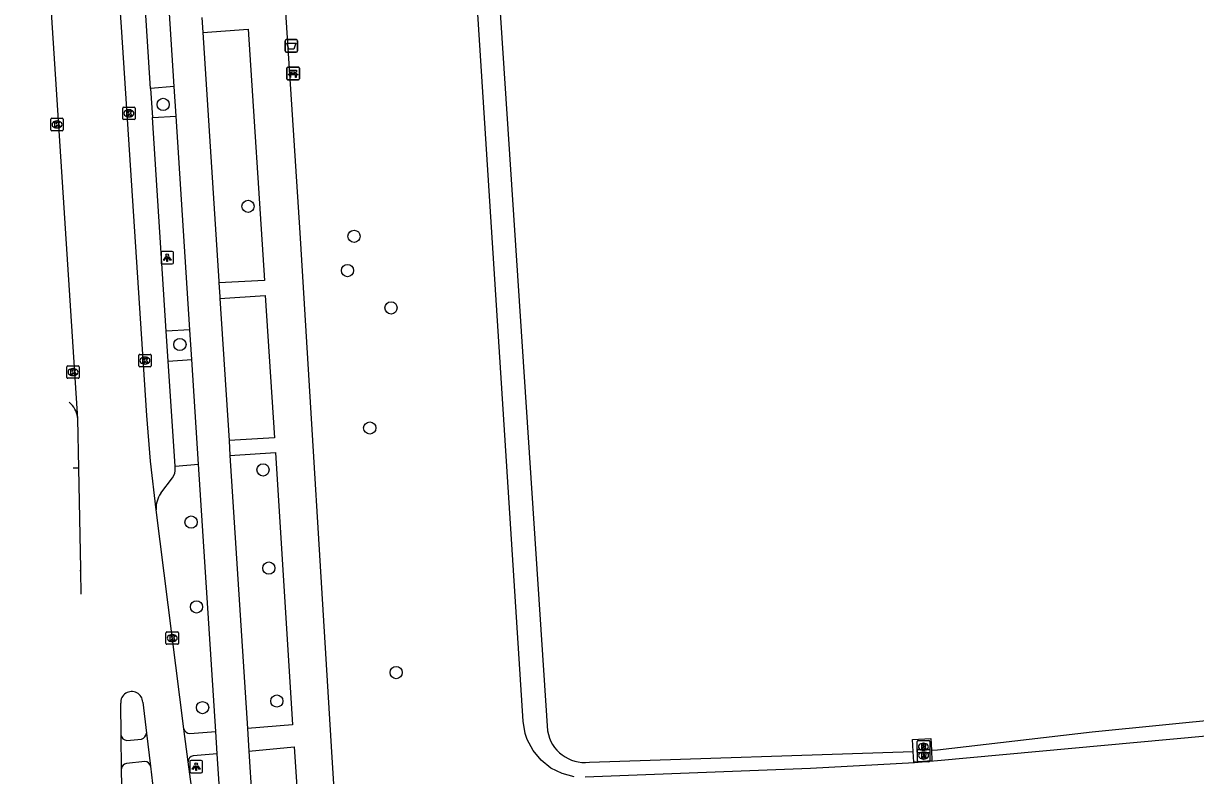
# Model space of a CAD drawing. Extents: x 160732 to 162105, y 387428 to 388479.
# Drawn here: x 160760.4 to 160854.3, y 387806.4 to 387866.7 of the extents above; entities that cross this region are included whole.
import ezdxf

# ---------------------------------------------------------------- set-up
doc = ezdxf.new("R2010")
doc.units = 0
for name, color, linetype in [('IMGEO_Afvalbak', 7, 'Continuous'), ('IMGEO_Bank', 7, 'Continuous'), ('IMGEO_Boom', 7, 'Continuous'), ('IMGEO_Fietspad_gesloten', 7, 'Continuous'), ('IMGEO_Fietspad_open', 7, 'Continuous'), ('IMGEO_Groenvoorziening', 7, 'Continuous'), ('IMGEO_Kolk', 7, 'Continuous'), ('IMGEO_Lichtpunt', 7, 'Continuous'), ('IMGEO_Meer_plas_ven_vijver', 7, 'Continuous'), ('IMGEO_Parkeervlak_open', 7, 'Continuous'), ('IMGEO_Rijbaan_lokaal_gesloten', 7, 'Continuous'), ('IMGEO_Rioolput', 7, 'Continuous'), ('IMGEO_Terreindeel_open', 7, 'Continuous'), ('IMGEO_Voetpad_open', 7, 'Continuous')]:
    doc.layers.add(name, color=color, linetype=linetype)

msp = doc.modelspace()

# ---------------------------------------------------------------- linework, layer by layer
at = {"layer": 'IMGEO_Afvalbak'}
for p, q in [((160781.355, 387864.491), (160781.355, 387865.291)), ((160781.355, 387865.291), (160781.355, 387864.491)), ((160781.455, 387865.391), (160782.245, 387865.391)), ((160782.245, 387865.391), (160781.455, 387865.391)), ((160782.345, 387865.291), (160782.345, 387864.491)), ((160782.345, 387864.491), (160782.345, 387865.291)), ((160782.245, 387864.391), (160781.455, 387864.391)), ((160781.455, 387864.391), (160782.245, 387864.391))]:
    msp.add_line(p, q, dxfattribs=at)
msp.add_lwpolyline([(160781.498, 387865.105), (160782.202, 387865.105), (160782.053, 387864.635), (160781.647, 387864.635), (160781.498, 387865.105)], dxfattribs=at)
for centre, start, end in [((160781.455, 387865.291), 90, 180), ((160781.455, 387865.291), 90, 180), ((160782.245, 387865.291), 0, 90), ((160782.245, 387865.291), 360, 90), ((160781.455, 387864.491), 180, 270), ((160781.455, 387864.491), 180, 270), ((160782.245, 387864.491), 270, 0), ((160782.245, 387864.491), 270, 0)]:
    msp.add_arc(centre, 0.1, start, end, dxfattribs=at)
at = {"layer": 'IMGEO_Bank'}
for p, q in [((160781.493, 387862.253), (160781.493, 387863.094)), ((160781.493, 387863.094), (160781.493, 387862.253)), ((160781.568, 387863.178), (160782.409, 387863.178)), ((160782.409, 387863.178), (160781.568, 387863.178)), ((160782.19, 387862.576), (160781.797, 387862.576)), ((160781.802, 387862.684), (160781.802, 387862.79)), ((160781.846, 387862.79), (160781.846, 387862.684)), ((160782.134, 387862.796), (160781.852, 387862.796)), ((160781.852, 387862.678), (160782.134, 387862.678)), ((160782.14, 387862.684), (160782.14, 387862.79)), ((160782.184, 387862.79), (160782.184, 387862.684)), ((160782.493, 387863.103), (160782.493, 387862.262)), ((160782.493, 387862.262), (160782.493, 387863.103)), ((160782.418, 387862.178), (160781.577, 387862.178)), ((160781.577, 387862.178), (160782.418, 387862.178))]:
    msp.add_line(p, q, dxfattribs=at)
for points in [[(160781.74, 387862.576), (160781.598, 387862.576), (160781.71, 387862.678), (160781.796, 387862.678)], [(160781.796, 387862.796), (160781.71, 387862.796), (160781.71, 387862.957), (160782.273, 387862.957), (160782.273, 387862.796), (160782.19, 387862.796)], [(160781.79, 387862.569), (160781.79, 387862.362), (160781.747, 387862.362), (160781.747, 387862.569)], [(160782.19, 387862.678), (160782.273, 387862.678), (160782.385, 387862.576), (160782.246, 387862.576)], [(160782.24, 387862.569), (160782.24, 387862.362), (160782.196, 387862.362), (160782.196, 387862.569)]]:
    msp.add_lwpolyline(points, dxfattribs=at)
for centre, radius, start, end in [((160781.571, 387863.1), 0.0779, 92.4484, 184.28452), ((160781.571, 387863.1), 0.0779, 92.4484, 184.28452), ((160781.74, 387862.569), 0.00671, 2.89567, 87.10433), ((160781.797, 387862.569), 0.00671, 92.89567, 177.10433), ((160781.795, 387862.789), 0.00671, 2.89567, 87.10433), ((160781.795, 387862.685), 0.00671, 272.89567, 357.10433), ((160781.852, 387862.789), 0.00671, 92.89567, 177.10433), ((160781.852, 387862.685), 0.00671, 182.89567, 267.10433), ((160782.134, 387862.789), 0.00671, 2.89567, 87.10433), ((160782.134, 387862.685), 0.00671, 272.89567, 357.10433), ((160782.191, 387862.789), 0.00671, 92.89567, 177.10433), ((160782.191, 387862.685), 0.00671, 182.89567, 267.10433), ((160782.189, 387862.569), 0.00671, 2.89567, 87.10433), ((160782.246, 387862.569), 0.00671, 92.89567, 177.10433), ((160782.415, 387863.1), 0.0779, 2.4484, 94.28452), ((160782.415, 387863.1), 0.0779, 2.4484, 94.28452), ((160782.415, 387862.256), 0.0779, 272.4484, 4.28452), ((160782.415, 387862.256), 0.0779, 272.4484, 4.28452), ((160781.571, 387862.256), 0.0779, 182.4484, 274.28452), ((160781.571, 387862.256), 0.0779, 182.4484, 274.28452)]:
    msp.add_arc(centre, radius, start, end, dxfattribs=at)
at = {"layer": 'IMGEO_Boom'}
for centre in [(160771.576, 387860.202), (160778.38, 387852.031), (160786.876, 387849.629), (160786.35, 387846.878), (160789.841, 387843.889), (160772.919, 387840.956), (160788.135, 387834.264), (160779.582, 387830.901), (160773.816, 387826.723), (160780.049, 387823.037), (160774.253, 387819.92), (160790.253, 387814.658), (160780.692, 387812.38), (160774.739, 387811.851)]:
    msp.add_circle(centre, 0.489, dxfattribs=at)
at = {"layer": 'IMGEO_Fietspad_gesloten'}
for points in [[(160785.835, 387796.449), (160785.14, 387807.414), (160782.554, 387849.903), (160772.814, 388000), (160770.609, 388033.989), (160770.417, 388036.928), (160773.499, 388037.066), (160773.388, 388039.695)], [(160772.461, 387861.637), (160771.3, 387879.66)], [(160774.672, 387867.158), (160774.749, 387865.964)], [(160774.749, 387865.964), (160778.383, 387866.221), (160779.704, 387846.097), (160776.046, 387845.898)], [(160774.749, 387865.964), (160776.038, 387846.026), (160776.046, 387845.898)], [(160772.614, 387859.266), (160772.461, 387861.637)], [(160773.717, 387842.142), (160772.614, 387859.266)], [(160776.046, 387845.898), (160776.118, 387844.799), (160776.127, 387844.651)], [(160776.127, 387844.651), (160779.765, 387844.896), (160780.499, 387833.465), (160776.856, 387833.255)], [(160776.127, 387844.651), (160776.856, 387833.255)], [(160773.871, 387839.749), (160773.717, 387842.142)], [(160774.412, 387831.354), (160773.871, 387839.749)], [(160776.856, 387833.255), (160776.933, 387832.052)], [(160776.933, 387832.052), (160780.586, 387832.288), (160781.952, 387810.478), (160778.33, 387810.183)], [(160775.791, 387809.946), (160774.412, 387831.354)], [(160776.933, 387832.052), (160778.33, 387810.183)], [(160775.911, 387808.15), (160775.791, 387809.946)], [(160778.33, 387810.183), (160778.447, 387808.354)], [(160776.511, 387798.943), (160775.911, 387808.15)], [(160778.447, 387808.354), (160782.078, 387808.7), (160782.687, 387799.525), (160779.03, 387799.224)], [(160778.447, 387808.354), (160778.689, 387804.56), (160779.03, 387799.224)]]:
    msp.add_lwpolyline(points, dxfattribs=at)
at = {"layer": 'IMGEO_Fietspad_open'}
for points in [[(160773.712, 387809.774), (160775.791, 387809.946)], [(160768.654, 387809.217), (160769.84, 387809.329)], [(160775.911, 387808.15), (160773.982, 387807.989)], [(160770.107, 387807.539), (160768.635, 387807.382)]]:
    msp.add_lwpolyline(points, dxfattribs=at)
for centre, radius, start, end in [((160769.71, 387809.838), 0.525, 284.3651, 355.2285), ((160773.733, 387810.283), 0.51, 195.73314, 267.69444), ((160768.692, 387809.716), 0.501, 190.01888, 265.65979), ((160774.085, 387807.507), 0.493, 102.02386, 180.59915), ((160768.736, 387806.877), 0.515, 101.28618, 172.75655), ((160770.075, 387807.052), 0.488, 11.38783, 86.25847)]:
    msp.add_arc(centre, radius, start, end, dxfattribs=at)
at = {"layer": 'IMGEO_Groenvoorziening'}
for points in [[(160804.527, 387806.316), (160803.555, 387806.564), (160802.656, 387807.01), (160801.869, 387807.632), (160801.228, 387808.404), (160800.762, 387809.293), (160800.601, 387809.769), (160800.433, 387810.758), (160788.313, 388000), (160786.861, 388022.113), (160787.07, 388023.425), (160787.432, 388024.236), (160788.27, 388025.267), (160789.315, 388025.958), (160806.244, 388030.763), (160806.63, 388031.671), (160809.89, 388032.592)], [(160862.016, 387828.759), (160861.319, 387813.515), (160861.233, 387812.861), (160860.976, 387812.086), (160860.306, 387811.067), (160859.353, 387810.304), (160858.606, 387809.977), (160857.807, 387809.812), (160833.652, 387807.591), (160831.796, 387807.433), (160823.47, 387806.965), (160805.409, 387806.269)]]:
    msp.add_lwpolyline(points, dxfattribs=at)
at = {"layer": 'IMGEO_Kolk'}
for p, q in [((160768.334, 387859.057), (160768.334, 387859.909)), ((160768.409, 387859.983), (160769.261, 387859.983)), ((160768.822, 387859.763), (160768.847, 387859.763)), ((160769.335, 387859.909), (160769.335, 387859.057)), ((160762.568, 387858.165), (160762.568, 387859.017)), ((160762.643, 387859.091), (160763.495, 387859.091)), ((160763.056, 387858.871), (160763.081, 387858.871)), ((160763.569, 387859.017), (160763.569, 387858.165)), ((160769.261, 387858.983), (160768.409, 387858.983)), ((160768.845, 387859.203), (160768.82, 387859.203)), ((160763.495, 387858.091), (160762.643, 387858.091)), ((160763.079, 387858.311), (160763.054, 387858.311)), ((160769.619, 387839.238), (160769.619, 387840.09)), ((160769.694, 387840.164), (160770.546, 387840.164)), ((160770.107, 387839.944), (160770.132, 387839.944)), ((160770.62, 387840.09), (160770.62, 387839.238)), ((160763.85, 387838.321), (160763.85, 387839.173)), ((160763.925, 387839.247), (160764.777, 387839.247)), ((160764.338, 387839.027), (160764.363, 387839.027)), ((160764.851, 387839.173), (160764.851, 387838.321)), ((160770.546, 387839.164), (160769.694, 387839.164)), ((160770.13, 387839.384), (160770.105, 387839.384)), ((160764.777, 387838.247), (160763.925, 387838.247)), ((160764.361, 387838.467), (160764.336, 387838.467)), ((160771.804, 387816.999), (160771.804, 387817.851)), ((160771.879, 387817.925), (160772.731, 387817.925)), ((160772.292, 387817.705), (160772.317, 387817.705)), ((160772.805, 387817.851), (160772.805, 387816.999)), ((160772.731, 387816.925), (160771.879, 387816.925)), ((160772.315, 387817.145), (160772.29, 387817.145))]:
    msp.add_line(p, q, dxfattribs=at)
for points in [[(160768.334, 387859.057), (160768.334, 387859.909)], [(160768.409, 387859.983), (160769.261, 387859.983)], [(160768.655, 387859.683), (160768.778, 387859.683), (160768.778, 387859.532), (160768.908, 387859.683), (160769.072, 387859.683), (160768.926, 387859.532), (160769.079, 387859.283), (160768.927, 387859.283), (160768.842, 387859.447), (160768.778, 387859.38), (160768.778, 387859.283), (160768.655, 387859.283), (160768.655, 387859.683)], [(160769.335, 387859.909), (160769.335, 387859.057)], [(160762.568, 387858.165), (160762.568, 387859.017)], [(160762.643, 387859.091), (160763.495, 387859.091)], [(160762.889, 387858.791), (160763.012, 387858.791), (160763.012, 387858.64), (160763.142, 387858.791), (160763.306, 387858.791), (160763.16, 387858.64), (160763.313, 387858.391), (160763.161, 387858.391), (160763.076, 387858.555), (160763.012, 387858.488), (160763.012, 387858.391), (160762.889, 387858.391), (160762.889, 387858.791)], [(160763.569, 387859.017), (160763.569, 387858.165)], [(160769.261, 387858.983), (160768.409, 387858.983)], [(160763.495, 387858.091), (160762.643, 387858.091)], [(160769.619, 387839.238), (160769.619, 387840.09)], [(160769.694, 387840.164), (160770.546, 387840.164)], [(160769.94, 387839.864), (160770.063, 387839.864), (160770.063, 387839.713), (160770.193, 387839.864), (160770.357, 387839.864), (160770.211, 387839.713), (160770.364, 387839.464), (160770.212, 387839.464), (160770.127, 387839.628), (160770.063, 387839.561), (160770.063, 387839.464), (160769.94, 387839.464), (160769.94, 387839.864)], [(160770.62, 387840.09), (160770.62, 387839.238)], [(160763.85, 387838.321), (160763.85, 387839.173)], [(160763.925, 387839.247), (160764.777, 387839.247)], [(160764.171, 387838.947), (160764.294, 387838.947), (160764.294, 387838.796), (160764.424, 387838.947), (160764.588, 387838.947), (160764.442, 387838.796), (160764.595, 387838.547), (160764.443, 387838.547), (160764.358, 387838.711), (160764.294, 387838.644), (160764.294, 387838.547), (160764.171, 387838.547), (160764.171, 387838.947)], [(160764.851, 387839.173), (160764.851, 387838.321)], [(160770.546, 387839.164), (160769.694, 387839.164)], [(160764.777, 387838.247), (160763.925, 387838.247)], [(160771.804, 387816.999), (160771.804, 387817.851)], [(160771.879, 387817.925), (160772.731, 387817.925)], [(160772.125, 387817.625), (160772.248, 387817.625), (160772.248, 387817.474), (160772.378, 387817.625), (160772.542, 387817.625), (160772.396, 387817.474), (160772.549, 387817.225), (160772.397, 387817.225), (160772.312, 387817.389), (160772.248, 387817.322), (160772.248, 387817.225), (160772.125, 387817.225), (160772.125, 387817.625)], [(160772.805, 387817.851), (160772.805, 387816.999)], [(160772.731, 387816.925), (160771.879, 387816.925)]]:
    msp.add_lwpolyline(points, dxfattribs=at)
for centre, start, end in [((160768.411, 387859.907), 91.55205, 178.44795), ((160768.411, 387859.907), 91.55205, 178.44795), ((160769.259, 387859.907), 1.55205, 88.44795), ((160769.259, 387859.907), 1.55205, 88.44795), ((160762.645, 387859.015), 91.55205, 178.44795), ((160762.645, 387859.015), 91.55205, 178.44795), ((160763.493, 387859.015), 1.55205, 88.44795), ((160763.493, 387859.015), 1.55205, 88.44795), ((160768.411, 387859.059), 181.55205, 268.44795), ((160768.411, 387859.059), 181.55205, 268.44795), ((160769.259, 387859.059), 271.55205, 358.44795), ((160769.259, 387859.059), 271.55205, 358.44795), ((160762.645, 387858.167), 181.55205, 268.44795), ((160762.645, 387858.167), 181.55205, 268.44795), ((160763.493, 387858.167), 271.55205, 358.44795), ((160763.493, 387858.167), 271.55205, 358.44795), ((160769.696, 387840.088), 91.55205, 178.44795), ((160769.696, 387840.088), 91.55205, 178.44795), ((160770.544, 387840.088), 1.55205, 88.44795), ((160770.544, 387840.088), 1.55205, 88.44795), ((160763.927, 387839.171), 91.55205, 178.44795), ((160763.927, 387839.171), 91.55205, 178.44795), ((160764.775, 387839.171), 1.55205, 88.44795), ((160764.775, 387839.171), 1.55205, 88.44795), ((160769.696, 387839.24), 181.55205, 268.44795), ((160769.696, 387839.24), 181.55205, 268.44795), ((160770.544, 387839.24), 271.55205, 358.44795), ((160770.544, 387839.24), 271.55205, 358.44795), ((160763.927, 387838.323), 181.55205, 268.44795), ((160763.927, 387838.323), 181.55205, 268.44795), ((160764.775, 387838.323), 271.55205, 358.44795), ((160764.775, 387838.323), 271.55205, 358.44795), ((160771.881, 387817.849), 91.55205, 178.44795), ((160771.881, 387817.849), 91.55205, 178.44795), ((160772.729, 387817.849), 1.55205, 88.44795), ((160772.729, 387817.849), 1.55205, 88.44795), ((160771.881, 387817.001), 181.55205, 268.44795), ((160771.881, 387817.001), 181.55205, 268.44795), ((160772.729, 387817.001), 271.55205, 358.44795), ((160772.729, 387817.001), 271.55205, 358.44795)]:
    msp.add_arc(centre, 0.0765, start, end, dxfattribs=at)
for centre, major_axis, ratio, start_param, end_param in [((160768.821, 387859.483), (-0.387, 0.002), 0.722429, 4.712389, 7.853982), ((160768.846, 387859.483), (-0.39, 0.002), 0.717154, 1.570796, 4.712389), ((160763.055, 387858.591), (-0.387, 0.002), 0.722429, 4.712389, 7.853982), ((160763.08, 387858.591), (-0.39, 0.002), 0.717154, 1.570796, 4.712389), ((160770.106, 387839.664), (-0.387, 0.002), 0.722429, 4.712389, 7.853982), ((160770.131, 387839.664), (-0.39, 0.002), 0.717154, 1.570796, 4.712389), ((160764.337, 387838.747), (-0.387, 0.002), 0.722429, 4.712389, 7.853982), ((160764.362, 387838.747), (-0.39, 0.002), 0.717154, 1.570796, 4.712389), ((160772.291, 387817.425), (-0.387, 0.002), 0.722429, 4.712389, 7.853982), ((160772.316, 387817.425), (-0.39, 0.002), 0.717154, 1.570796, 4.712389)]:
    msp.add_ellipse(centre, major_axis=major_axis, ratio=ratio, start_param=start_param, end_param=end_param, dxfattribs=at)
at = {"layer": 'IMGEO_Lichtpunt'}
for p, q in [((160771.404, 387848.32), (160771.404, 387847.513)), ((160771.404, 387848.32), (160771.404, 387847.513)), ((160772.306, 387848.415), (160771.498, 387848.415)), ((160772.306, 387848.415), (160771.498, 387848.415)), ((160772.4, 387847.513), (160772.4, 387848.32)), ((160772.4, 387847.513), (160772.4, 387848.32)), ((160771.498, 387847.419), (160772.306, 387847.419)), ((160771.498, 387847.419), (160772.306, 387847.419)), ((160773.721, 387807.527), (160773.721, 387806.72)), ((160773.721, 387807.527), (160773.721, 387806.72)), ((160774.623, 387807.622), (160773.815, 387807.622)), ((160774.623, 387807.622), (160773.815, 387807.622)), ((160774.717, 387806.72), (160774.717, 387807.527)), ((160774.717, 387806.72), (160774.717, 387807.527)), ((160773.815, 387806.626), (160774.623, 387806.626)), ((160773.815, 387806.626), (160774.623, 387806.626))]:
    msp.add_line(p, q, dxfattribs=at)
for points in [[(160771.778, 387847.984), (160771.817, 387847.956), (160771.629, 387847.694), (160771.591, 387847.721), (160771.778, 387847.984)], [(160771.88, 387847.936), (160771.927, 387847.936), (160771.927, 387847.614), (160771.88, 387847.614), (160771.88, 387847.936)], [(160771.99, 387847.956), (160772.028, 387847.983), (160772.215, 387847.721), (160772.176, 387847.693), (160771.99, 387847.956)], [(160774.095, 387807.191), (160774.134, 387807.163), (160773.946, 387806.901), (160773.908, 387806.928), (160774.095, 387807.191)], [(160774.197, 387807.143), (160774.244, 387807.143), (160774.244, 387806.821), (160774.197, 387806.821), (160774.197, 387807.143)], [(160774.307, 387807.163), (160774.345, 387807.19), (160774.532, 387806.928), (160774.493, 387806.9), (160774.307, 387807.163)]]:
    msp.add_lwpolyline(points, dxfattribs=at)
for centre in [(160771.903, 387848.118), (160774.22, 387807.325)]:
    msp.add_circle(centre, 0.0994, dxfattribs=at)
for centre, start, end in [((160771.498, 387848.32), 90, 180), ((160771.498, 387848.32), 90, 180), ((160772.306, 387848.32), 0, 90), ((160772.306, 387848.32), 0, 90), ((160771.498, 387847.513), 180, 270), ((160771.498, 387847.513), 180, 270), ((160772.306, 387847.513), 270, 0), ((160772.306, 387847.513), 270, 360), ((160773.815, 387807.527), 90, 180), ((160773.815, 387807.527), 90, 180), ((160774.623, 387807.527), 0, 90), ((160774.623, 387807.527), 0, 90), ((160773.815, 387806.72), 180, 270), ((160773.815, 387806.72), 180, 270), ((160774.623, 387806.72), 270, 0), ((160774.623, 387806.72), 270, 360)]:
    msp.add_arc(centre, 0.0946, start, end, dxfattribs=at)
at = {"layer": 'IMGEO_Meer_plas_ven_vijver'}
for points in [[(160788.782, 388022.168), (160790.178, 388000), (160796.936, 387892.703), (160802.392, 387809.986)], [(160833.157, 387808.439), (160833.653, 387808.475), (160846.043, 387809.912), (160857.041, 387811.003)], [(160831.693, 387808.333), (160831.636, 387809.286), (160833.11, 387809.38), (160833.157, 387808.439)], [(160805.736, 387807.482), (160831.693, 387808.333)]]:
    msp.add_lwpolyline(points, dxfattribs=at)
msp.add_arc((160805.354, 387810.456), 2.999, 189.01986, 277.32812, dxfattribs=at)
at = {"layer": 'IMGEO_Parkeervlak_open'}
for points in [[(160770.571, 387861.481), (160770.722, 387859.141)], [(160771.984, 387839.625), (160771.829, 387842.016)], [(160764.041, 387836.325), (160764.041, 387836.325), (160764.196, 387836.179)], [(160772.54, 387831.026), (160772.529, 387831.196)], [(160771.389, 387829.034), (160772.337, 387830.276)]]:
    msp.add_lwpolyline(points, dxfattribs=at)
for centre, radius, start, end in [((160762.838, 387834.845), 1.904, 4.23408, 44.47278), ((160771.559, 387830.889), 0.991, 321.77281, 7.93685), ((160773.06, 387827.856), 2.045, 144.80513, 183.9136)]:
    msp.add_arc(centre, radius, start, end, dxfattribs=at)
at = {"layer": 'IMGEO_Rijbaan_lokaal_gesloten'}
for points in [[(160764.736, 387834.986), (160760.378, 387902.244)], [(160771.02, 387827.716), (160770.567, 387831.608), (160770.258, 387835.277), (160768.238, 387866.38), (160765.693, 387902.582)], [(160764.812, 387831.05), (160764.736, 387834.986)], [(160764.972, 387822.818), (160764.969, 387822.973), (160764.812, 387831.05)], [(160773.242, 387810.145), (160771.02, 387827.716)], [(160765.01, 387820.944), (160765.01, 387820.948), (160764.972, 387822.818)], [(160768.199, 387809.629), (160768.173, 387812.2)], [(160769.945, 387812.285), (160770.233, 387809.794)], [(160770.233, 387809.794), (160770.554, 387807.148)], [(160773.592, 387807.502), (160773.242, 387810.145)], [(160768.225, 387806.942), (160768.199, 387809.629)], [(160768.342, 387801.349), (160768.225, 387806.942)], [(160770.554, 387807.148), (160771.205, 387801.603)], [(160774.573, 387798.797), (160774.407, 387801.396), (160773.592, 387807.502)]]:
    msp.add_lwpolyline(points, dxfattribs=at)
msp.add_arc((160769.058, 387812.254), 0.887, 2.00756, 183.485, dxfattribs=at)
at = {"layer": 'IMGEO_Rioolput'}
for p, q in [((160832.016, 387808.29), (160832.016, 387809.142)), ((160832.091, 387809.216), (160832.943, 387809.216)), ((160832.504, 387808.996), (160832.529, 387808.996)), ((160833.017, 387809.142), (160833.017, 387808.29)), ((160832.03, 387807.581), (160832.03, 387808.433)), ((160832.943, 387808.216), (160832.091, 387808.216)), ((160832.105, 387808.507), (160832.957, 387808.507)), ((160832.527, 387808.436), (160832.502, 387808.436)), ((160832.518, 387808.287), (160832.543, 387808.287)), ((160833.031, 387808.433), (160833.031, 387807.581)), ((160832.957, 387807.507), (160832.105, 387807.507)), ((160832.541, 387807.727), (160832.516, 387807.727))]:
    msp.add_line(p, q, dxfattribs=at)
for points in [[(160832.016, 387808.29), (160832.016, 387809.142)], [(160832.091, 387809.216), (160832.943, 387809.216)], [(160832.605, 387808.914), (160832.353, 387808.916), (160832.353, 387808.516)], [(160832.531, 387808.835), (160832.477, 387808.835), (160832.477, 387808.754)], [(160832.477, 387808.754), (160832.529, 387808.754)], [(160833.017, 387809.142), (160833.017, 387808.29)], [(160832.03, 387807.581), (160832.03, 387808.433)], [(160832.943, 387808.216), (160832.091, 387808.216)], [(160832.105, 387808.507), (160832.957, 387808.507)], [(160832.353, 387808.516), (160832.477, 387808.516), (160832.477, 387808.678), (160832.488, 387808.678)], [(160832.619, 387808.205), (160832.367, 387808.207), (160832.367, 387807.807)], [(160832.367, 387807.807), (160832.491, 387807.807), (160832.491, 387807.969), (160832.502, 387807.969)], [(160832.545, 387808.126), (160832.491, 387808.126), (160832.491, 387808.045)], [(160832.491, 387808.045), (160832.543, 387808.045)], [(160832.535, 387808.649), (160832.606, 387808.516), (160832.746, 387808.516), (160832.681, 387808.642)], [(160832.549, 387807.94), (160832.62, 387807.807), (160832.76, 387807.807), (160832.695, 387807.933)], [(160833.031, 387808.433), (160833.031, 387807.581)], [(160832.957, 387807.507), (160832.105, 387807.507)]]:
    msp.add_lwpolyline(points, dxfattribs=at)
for centre, radius, start, end in [((160832.093, 387809.14), 0.0765, 91.55205, 178.44795), ((160832.093, 387809.14), 0.0765, 91.55205, 178.44795), ((160832.513, 387808.943), 0.19, 274.7715, 282.96867), ((160832.537, 387808.739), 0.0964, 77.00612, 93.18647), ((160832.551, 387808.796), 0.0378, 276.66336, 79.67722), ((160832.604, 387808.804), 0.109, 350.36119, 89.41601), ((160832.602, 387808.804), 0.112, 277.58423, 350.98172), ((160832.941, 387809.14), 0.0765, 1.55205, 88.44795), ((160832.941, 387809.14), 0.0765, 1.55205, 88.44795), ((160832.093, 387808.292), 0.0765, 181.55205, 268.44795), ((160832.093, 387808.292), 0.0765, 181.55205, 268.44795), ((160832.107, 387808.431), 0.0765, 91.55205, 178.44795), ((160832.107, 387808.431), 0.0765, 91.55205, 178.44795), ((160832.487, 387808.625), 0.0533, 26.02933, 88.69889), ((160832.501, 387807.916), 0.0533, 26.02933, 88.69889), ((160832.527, 387808.234), 0.19, 274.7715, 282.96867), ((160832.551, 387808.03), 0.0964, 77.00612, 93.18647), ((160832.565, 387808.087), 0.0378, 276.66336, 79.67722), ((160832.586, 387808.589), 0.108, 29.51342, 73.79051), ((160832.618, 387808.095), 0.109, 350.36119, 89.41601), ((160832.616, 387808.095), 0.112, 277.58423, 350.98172), ((160832.6, 387807.88), 0.108, 29.51342, 73.79051), ((160832.941, 387808.292), 0.0765, 271.55205, 358.44795), ((160832.941, 387808.292), 0.0765, 271.55205, 358.44795), ((160832.955, 387808.431), 0.0765, 1.55205, 88.44795), ((160832.955, 387808.431), 0.0765, 1.55205, 88.44795), ((160832.107, 387807.583), 0.0765, 181.55205, 268.44795), ((160832.107, 387807.583), 0.0765, 181.55205, 268.44795), ((160832.955, 387807.583), 0.0765, 271.55205, 358.44795), ((160832.955, 387807.583), 0.0765, 271.55205, 358.44795)]:
    msp.add_arc(centre, radius, start, end, dxfattribs=at)
for centre, major_axis, ratio, start_param, end_param in [((160832.503, 387808.716), (-0.387, 0.002), 0.722429, 4.712389, 7.853982), ((160832.528, 387808.716), (-0.39, 0.002), 0.717154, 1.570796, 4.712389), ((160832.517, 387808.007), (-0.387, 0.002), 0.722429, 4.712389, 7.853982), ((160832.542, 387808.007), (-0.39, 0.002), 0.717154, 1.570796, 4.712389)]:
    msp.add_ellipse(centre, major_axis=major_axis, ratio=ratio, start_param=start_param, end_param=end_param, dxfattribs=at)
at = {"layer": 'IMGEO_Terreindeel_open'}
msp.add_lwpolyline([(160833.157, 387808.439), (160833.2, 387807.593), (160831.744, 387807.483), (160831.693, 387808.333)], dxfattribs=at)
at = {"layer": 'IMGEO_Voetpad_open'}
for points in [[(160770.571, 387861.481), (160769.404, 387879.533)], [(160772.461, 387861.637), (160770.571, 387861.481)], [(160770.722, 387859.141), (160772.614, 387859.266)], [(160771.829, 387842.016), (160770.722, 387859.141)], [(160773.717, 387842.142), (160771.829, 387842.016)], [(160771.984, 387839.625), (160773.871, 387839.749)], [(160772.529, 387831.196), (160771.984, 387839.625)], [(160772.529, 387831.196), (160774.412, 387831.354)], [(160764.812, 387831.05), (160764.374, 387831.041)], [(160764.972, 387822.818), (160764.892, 387822.816)]]:
    msp.add_lwpolyline(points, dxfattribs=at)

doc.saveas('drawing.dxf')
